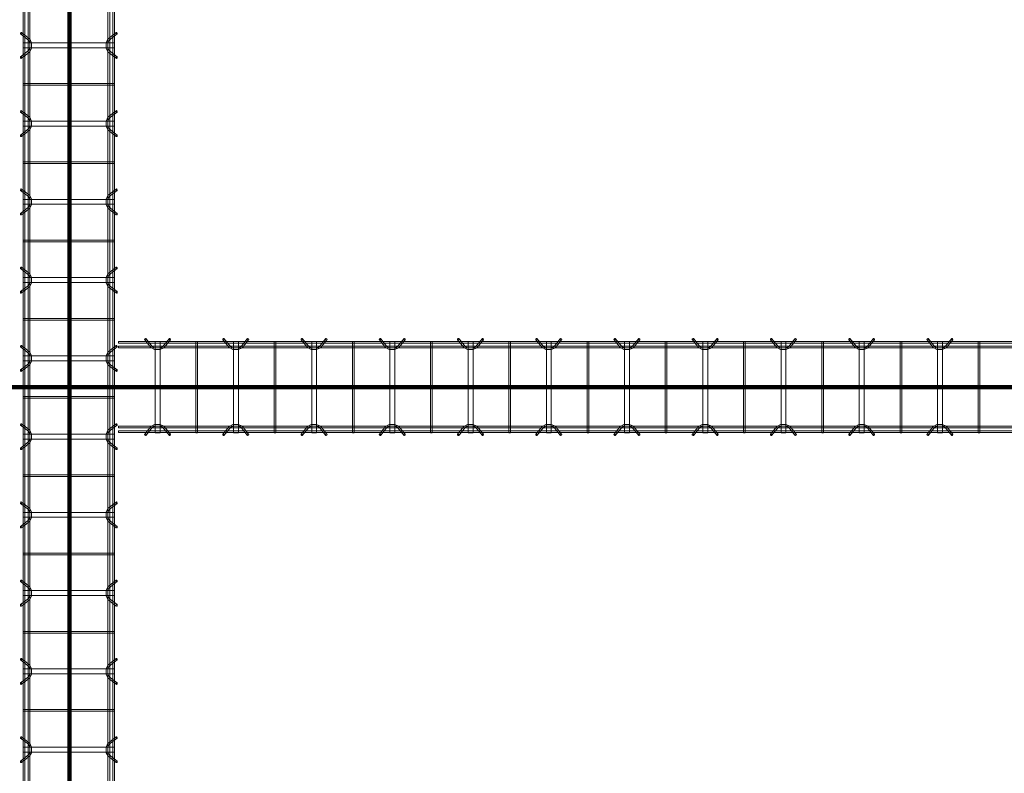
# Model space of a CAD drawing. Header units: inches. Extents: x -4136 to 1945, y -6639 to 12387.
# Tile 482 of 656: x -2344 to -2193, y 11068 to 11183. Entities that reach past the tile are written whole.
import ezdxf

# ---------------------------------------------------------------- set-up
doc = ezdxf.new("R2010")
doc.units = ezdxf.units.IN
doc.header["$MEASUREMENT"] = 0
doc.layers.add('A-GENM', color=7, linetype='Continuous', lineweight=9)
doc.layers.add('S-BEAM', color=7, linetype='Continuous', lineweight=9)

# ---------------------------------------------------------------- blocks, each defined once
blk = doc.blocks.new('Dowel bar assembly - Dowel bar assembly-669756-SLAB ON GROUND JOINTS')
at = {"layer": 'S-BEAM', "color": 253, "true_color": 0xaaaaaa}
for p, q in [((2175, 1.98), (0, 1.98)), ((0, 1.72), (2175, 1.72)), ((1168.02, 2.23), (1168.97, 1.03)), ((1169.18, 1.19), (1168.23, 2.39)), ((1169.62, 1.99), (1169.62, -12.01)), ((1170.38, 1.99), (1169.62, 1.99)), ((1169.62, 1.99), (1170.38, 1.99)), ((1170.38, -12.01), (1170.38, 1.99)), ((1171.76, 2.39), (1170.81, 1.19)), ((1171.01, 1.03), (1171.96, 2.23)), ((1175.87, 1.99), (1175.87, -12.01)), ((1176.13, 1.99), (1175.87, 1.99)), ((1175.87, 1.99), (1176.13, 1.99)), ((1176.13, -12.01), (1176.13, 1.99)), ((1180.02, 2.23), (1180.97, 1.03)), ((1181.18, 1.19), (1180.23, 2.39)), ((1181.62, 1.99), (1181.62, -12.01)), ((1182.38, 1.99), (1181.62, 1.99)), ((1181.62, 1.99), (1182.38, 1.99)), ((1182.38, -12.01), (1182.38, 1.99)), ((1183.76, 2.39), (1182.81, 1.19)), ((1183.01, 1.03), (1183.96, 2.23)), ((1187.87, 1.99), (1187.87, -12.01)), ((1188.13, 1.99), (1187.87, 1.99)), ((1187.87, 1.99), (1188.13, 1.99)), ((1188.13, -12.01), (1188.13, 1.99)), ((1192.02, 2.23), (1192.97, 1.03)), ((1193.18, 1.19), (1192.23, 2.39)), ((1193.62, 1.99), (1193.62, -12.01)), ((1194.38, 1.99), (1193.62, 1.99)), ((1193.62, 1.99), (1194.38, 1.99)), ((1194.38, -12.01), (1194.38, 1.99)), ((1195.76, 2.39), (1194.81, 1.19)), ((1195.01, 1.03), (1195.96, 2.23)), ((1199.87, 1.99), (1199.87, -12.01)), ((1200.13, 1.99), (1199.87, 1.99)), ((1199.87, 1.99), (1200.13, 1.99)), ((1200.13, -12.01), (1200.13, 1.99)), ((1204.02, 2.23), (1204.97, 1.03)), ((1205.18, 1.19), (1204.23, 2.39)), ((1205.62, 1.99), (1205.62, -12.01)), ((1206.38, 1.99), (1205.62, 1.99)), ((1205.62, 1.99), (1206.38, 1.99)), ((1206.38, -12.01), (1206.38, 1.99)), ((1207.76, 2.39), (1206.81, 1.19)), ((1207.01, 1.03), (1207.96, 2.23)), ((1211.87, 1.99), (1211.87, -12.01)), ((1212.13, 1.99), (1211.87, 1.99)), ((1211.87, 1.99), (1212.13, 1.99)), ((1212.13, -12.01), (1212.13, 1.99)), ((1216.02, 2.23), (1216.97, 1.03)), ((1217.18, 1.19), (1216.23, 2.39)), ((1217.62, 1.99), (1217.62, -12.01)), ((1218.38, 1.99), (1217.62, 1.99)), ((1217.62, 1.99), (1218.38, 1.99)), ((1218.38, -12.01), (1218.38, 1.99)), ((1219.76, 2.39), (1218.81, 1.19)), ((1219.01, 1.03), (1219.96, 2.23)), ((1223.87, 1.99), (1223.87, -12.01)), ((1224.13, 1.99), (1223.87, 1.99)), ((1223.87, 1.99), (1224.13, 1.99)), ((1224.13, -12.01), (1224.13, 1.99)), ((1228.02, 2.23), (1228.97, 1.03)), ((1229.18, 1.19), (1228.23, 2.39)), ((1229.62, 1.99), (1229.62, -12.01)), ((1230.38, 1.99), (1229.62, 1.99)), ((1229.62, 1.99), (1230.38, 1.99)), ((1230.38, -12.01), (1230.38, 1.99)), ((1231.76, 2.39), (1230.81, 1.19)), ((1231.01, 1.03), (1231.96, 2.23)), ((1235.87, 1.99), (1235.87, -12.01)), ((1236.13, 1.99), (1235.87, 1.99)), ((1235.87, 1.99), (1236.13, 1.99)), ((1236.13, -12.01), (1236.13, 1.99)), ((1240.02, 2.23), (1240.97, 1.03)), ((1241.18, 1.19), (1240.23, 2.39)), ((1241.62, 1.99), (1241.62, -12.01)), ((1242.38, 1.99), (1241.62, 1.99)), ((1241.62, 1.99), (1242.38, 1.99)), ((1242.38, -12.01), (1242.38, 1.99)), ((1243.76, 2.39), (1242.81, 1.19)), ((1243.01, 1.03), (1243.96, 2.23)), ((1247.87, 1.99), (1247.87, -12.01)), ((1248.13, 1.99), (1247.87, 1.99)), ((1247.87, 1.99), (1248.13, 1.99)), ((1248.13, -12.01), (1248.13, 1.99)), ((1252.02, 2.23), (1252.97, 1.03)), ((1253.18, 1.19), (1252.23, 2.39)), ((1253.62, 1.99), (1253.62, -12.01)), ((1254.38, 1.99), (1253.62, 1.99)), ((1253.62, 1.99), (1254.38, 1.99)), ((1254.38, -12.01), (1254.38, 1.99)), ((1255.76, 2.39), (1254.81, 1.19)), ((1255.01, 1.03), (1255.96, 2.23)), ((1259.87, 1.99), (1259.87, -12.01)), ((1260.13, 1.99), (1259.87, 1.99)), ((1259.87, 1.99), (1260.13, 1.99)), ((1260.13, -12.01), (1260.13, 1.99)), ((1264.02, 2.23), (1264.97, 1.03)), ((1265.18, 1.19), (1264.23, 2.39)), ((1265.62, 1.99), (1265.62, -12.01)), ((1266.38, 1.99), (1265.62, 1.99)), ((1265.62, 1.99), (1266.38, 1.99)), ((1266.38, -12.01), (1266.38, 1.99)), ((1267.76, 2.39), (1266.81, 1.19)), ((1267.01, 1.03), (1267.96, 2.23)), ((1271.87, 1.99), (1271.87, -12.01)), ((1272.13, 1.99), (1271.87, 1.99)), ((1271.87, 1.99), (1272.13, 1.99)), ((1272.13, -12.01), (1272.13, 1.99)), ((1276.02, 2.23), (1276.97, 1.03)), ((1277.18, 1.19), (1276.23, 2.39)), ((1277.62, 1.99), (1277.62, -12.01)), ((1278.38, 1.99), (1277.62, 1.99)), ((1277.62, 1.99), (1278.38, 1.99)), ((1278.38, -12.01), (1278.38, 1.99)), ((1279.76, 2.39), (1278.81, 1.19)), ((1279.01, 1.03), (1279.96, 2.23)), ((2175, 1.25), (0, 1.25)), ((0, 0.99), (2175, 0.99)), ((2175, -11.01), (0, -11.01)), ((0, -11.27), (2175, -11.27)), ((2175, -11.74), (0, -11.74)), ((0, -12), (2175, -12)), ((1168.97, -11.05), (1168.02, -12.25)), ((1168.23, -12.41), (1169.18, -11.21)), ((1170.38, -12.01), (1169.62, -12.01)), ((1169.62, -12.01), (1170.38, -12.01)), ((1170.81, -11.21), (1171.76, -12.41)), ((1171.96, -12.25), (1171.01, -11.05)), ((1176.13, -12.01), (1175.87, -12.01)), ((1175.87, -12.01), (1176.13, -12.01)), ((1180.97, -11.05), (1180.02, -12.25)), ((1180.23, -12.41), (1181.18, -11.21)), ((1182.38, -12.01), (1181.62, -12.01)), ((1181.62, -12.01), (1182.38, -12.01)), ((1182.81, -11.21), (1183.76, -12.41)), ((1183.96, -12.25), (1183.01, -11.05)), ((1188.13, -12.01), (1187.87, -12.01)), ((1187.87, -12.01), (1188.13, -12.01)), ((1192.97, -11.05), (1192.02, -12.25)), ((1192.23, -12.41), (1193.18, -11.21)), ((1194.38, -12.01), (1193.62, -12.01)), ((1193.62, -12.01), (1194.38, -12.01)), ((1194.81, -11.21), (1195.76, -12.41)), ((1195.96, -12.25), (1195.01, -11.05)), ((1200.13, -12.01), (1199.87, -12.01)), ((1199.87, -12.01), (1200.13, -12.01)), ((1204.97, -11.05), (1204.02, -12.25)), ((1204.23, -12.41), (1205.18, -11.21)), ((1206.38, -12.01), (1205.62, -12.01)), ((1205.62, -12.01), (1206.38, -12.01)), ((1206.81, -11.21), (1207.76, -12.41)), ((1207.96, -12.25), (1207.01, -11.05)), ((1212.13, -12.01), (1211.87, -12.01)), ((1211.87, -12.01), (1212.13, -12.01)), ((1216.97, -11.05), (1216.02, -12.25)), ((1216.23, -12.41), (1217.18, -11.21)), ((1218.38, -12.01), (1217.62, -12.01)), ((1217.62, -12.01), (1218.38, -12.01)), ((1218.81, -11.21), (1219.76, -12.41)), ((1219.96, -12.25), (1219.01, -11.05)), ((1224.13, -12.01), (1223.87, -12.01)), ((1223.87, -12.01), (1224.13, -12.01)), ((1228.97, -11.05), (1228.02, -12.25)), ((1228.23, -12.41), (1229.18, -11.21)), ((1230.38, -12.01), (1229.62, -12.01)), ((1229.62, -12.01), (1230.38, -12.01)), ((1230.81, -11.21), (1231.76, -12.41)), ((1231.96, -12.25), (1231.01, -11.05)), ((1236.13, -12.01), (1235.87, -12.01)), ((1235.87, -12.01), (1236.13, -12.01)), ((1240.97, -11.05), (1240.02, -12.25)), ((1240.23, -12.41), (1241.18, -11.21)), ((1242.38, -12.01), (1241.62, -12.01)), ((1241.62, -12.01), (1242.38, -12.01)), ((1242.81, -11.21), (1243.76, -12.41)), ((1243.96, -12.25), (1243.01, -11.05)), ((1248.13, -12.01), (1247.87, -12.01)), ((1247.87, -12.01), (1248.13, -12.01)), ((1252.97, -11.05), (1252.02, -12.25)), ((1252.23, -12.41), (1253.18, -11.21)), ((1254.38, -12.01), (1253.62, -12.01)), ((1253.62, -12.01), (1254.38, -12.01)), ((1254.81, -11.21), (1255.76, -12.41)), ((1255.96, -12.25), (1255.01, -11.05)), ((1260.13, -12.01), (1259.87, -12.01)), ((1259.87, -12.01), (1260.13, -12.01)), ((1264.97, -11.05), (1264.02, -12.25)), ((1264.23, -12.41), (1265.18, -11.21)), ((1266.38, -12.01), (1265.62, -12.01)), ((1265.62, -12.01), (1266.38, -12.01)), ((1266.81, -11.21), (1267.76, -12.41)), ((1267.96, -12.25), (1267.01, -11.05)), ((1272.13, -12.01), (1271.87, -12.01)), ((1271.87, -12.01), (1272.13, -12.01)), ((1276.97, -11.05), (1276.02, -12.25)), ((1276.23, -12.41), (1277.18, -11.21)), ((1278.38, -12.01), (1277.62, -12.01)), ((1277.62, -12.01), (1278.38, -12.01)), ((1278.81, -11.21), (1279.76, -12.41)), ((1279.96, -12.25), (1279.01, -11.05))]:
    blk.add_line(p, q, dxfattribs=at)
at = {"layer": 'S-BEAM', "color": 253, "true_color": 0xaaaaaa, "flags": 128}
for points in [[(1168.97, 1.03), (1169.53, 0.73), (1170.39, 0.72), (1170.97, 0.99), (1171.01, 1.03)], [(1169.18, 1.19), (1169.62, 0.97), (1170.38, 0.98), (1170.81, 1.19)], [(1180.97, 1.03), (1181.53, 0.73), (1182.39, 0.72), (1182.97, 0.99), (1183.01, 1.03)], [(1181.18, 1.19), (1181.62, 0.97), (1182.38, 0.98), (1182.81, 1.19)], [(1192.97, 1.03), (1193.53, 0.73), (1194.39, 0.72), (1194.97, 0.99), (1195.01, 1.03)], [(1193.18, 1.19), (1193.62, 0.97), (1194.38, 0.98), (1194.81, 1.19)], [(1204.97, 1.03), (1205.53, 0.73), (1206.39, 0.72), (1206.97, 0.99), (1207.01, 1.03)], [(1205.18, 1.19), (1205.62, 0.97), (1206.38, 0.98), (1206.81, 1.19)], [(1216.97, 1.03), (1217.53, 0.73), (1218.39, 0.72), (1218.97, 0.99), (1219.01, 1.03)], [(1217.18, 1.19), (1217.62, 0.97), (1218.38, 0.98), (1218.81, 1.19)], [(1228.97, 1.03), (1229.53, 0.73), (1230.39, 0.72), (1230.97, 0.99), (1231.01, 1.03)], [(1229.18, 1.19), (1229.62, 0.97), (1230.38, 0.98), (1230.81, 1.19)], [(1240.97, 1.03), (1241.53, 0.73), (1242.39, 0.72), (1242.97, 0.99), (1243.01, 1.03)], [(1241.18, 1.19), (1241.62, 0.97), (1242.38, 0.98), (1242.81, 1.19)], [(1252.97, 1.03), (1253.53, 0.73), (1254.39, 0.72), (1254.97, 0.99), (1255.01, 1.03)], [(1253.18, 1.19), (1253.62, 0.97), (1254.38, 0.98), (1254.81, 1.19)], [(1264.97, 1.03), (1265.53, 0.73), (1266.39, 0.72), (1266.97, 0.99), (1267.01, 1.03)], [(1265.18, 1.19), (1265.62, 0.97), (1266.38, 0.98), (1266.81, 1.19)], [(1276.97, 1.03), (1277.53, 0.73), (1278.39, 0.72), (1278.97, 0.99), (1279.01, 1.03)], [(1277.18, 1.19), (1277.62, 0.97), (1278.38, 0.98), (1278.81, 1.19)], [(1168.97, -11.05), (1169.53, -10.75), (1170.39, -10.74), (1170.97, -11.01), (1171.01, -11.05)], [(1169.18, -11.21), (1169.62, -10.99), (1170.38, -11), (1170.81, -11.21)], [(1180.97, -11.05), (1181.53, -10.75), (1182.39, -10.74), (1182.97, -11.01), (1183.01, -11.05)], [(1181.18, -11.21), (1181.62, -10.99), (1182.38, -11), (1182.81, -11.21)], [(1192.97, -11.05), (1193.53, -10.75), (1194.39, -10.74), (1194.97, -11.01), (1195.01, -11.05)], [(1193.18, -11.21), (1193.62, -10.99), (1194.38, -11), (1194.81, -11.21)], [(1204.97, -11.05), (1205.53, -10.75), (1206.39, -10.74), (1206.97, -11.01), (1207.01, -11.05)], [(1205.18, -11.21), (1205.62, -10.99), (1206.38, -11), (1206.81, -11.21)], [(1216.97, -11.05), (1217.53, -10.75), (1218.39, -10.74), (1218.97, -11.01), (1219.01, -11.05)], [(1217.18, -11.21), (1217.62, -10.99), (1218.38, -11), (1218.81, -11.21)], [(1228.97, -11.05), (1229.53, -10.75), (1230.39, -10.74), (1230.97, -11.01), (1231.01, -11.05)], [(1229.18, -11.21), (1229.62, -10.99), (1230.38, -11), (1230.81, -11.21)], [(1240.97, -11.05), (1241.53, -10.75), (1242.39, -10.74), (1242.97, -11.01), (1243.01, -11.05)], [(1241.18, -11.21), (1241.62, -10.99), (1242.38, -11), (1242.81, -11.21)], [(1252.97, -11.05), (1253.53, -10.75), (1254.39, -10.74), (1254.97, -11.01), (1255.01, -11.05)], [(1253.18, -11.21), (1253.62, -10.99), (1254.38, -11), (1254.81, -11.21)], [(1264.97, -11.05), (1265.53, -10.75), (1266.39, -10.74), (1266.97, -11.01), (1267.01, -11.05)], [(1265.18, -11.21), (1265.62, -10.99), (1266.38, -11), (1266.81, -11.21)], [(1276.97, -11.05), (1277.53, -10.75), (1278.39, -10.74), (1278.97, -11.01), (1279.01, -11.05)], [(1277.18, -11.21), (1277.62, -10.99), (1278.38, -11), (1278.81, -11.21)]]:
    blk.add_lwpolyline(points, dxfattribs=at)
at = {"layer": 'S-BEAM', "color": 253, "true_color": 0xaaaaaa}
for centre, major_axis, start_param, end_param in [((1168.12, 2.31), (0.101, 0.08), 5.709265, 8.850858), ((1168.12, 2.31), (0.101, 0.08), 2.567673, 5.709265), ((1171.86, 2.31), (-0.101, 0.08), 3.715513, 6.857105), ((1171.86, 2.31), (-0.101, 0.08), 0.57392, 3.715513), ((1180.12, 2.31), (0.101, 0.08), 5.709265, 8.850858), ((1180.12, 2.31), (0.101, 0.08), 2.567673, 5.709265), ((1183.86, 2.31), (-0.101, 0.08), 3.715513, 6.857105), ((1183.86, 2.31), (-0.101, 0.08), 0.57392, 3.715513), ((1192.12, 2.31), (0.101, 0.08), 5.709265, 8.850858), ((1192.12, 2.31), (0.101, 0.08), 2.567673, 5.709265), ((1195.86, 2.31), (-0.101, 0.08), 3.715513, 6.857105), ((1195.86, 2.31), (-0.101, 0.08), 0.57392, 3.715513), ((1204.12, 2.31), (0.101, 0.08), 5.709265, 8.850858), ((1204.12, 2.31), (0.101, 0.08), 2.567673, 5.709265), ((1207.86, 2.31), (-0.101, 0.08), 3.715513, 6.857105), ((1207.86, 2.31), (-0.101, 0.08), 0.57392, 3.715513), ((1216.12, 2.31), (0.101, 0.08), 5.709265, 8.850858), ((1216.12, 2.31), (0.101, 0.08), 2.567673, 5.709265), ((1219.86, 2.31), (-0.101, 0.08), 3.715513, 6.857105), ((1219.86, 2.31), (-0.101, 0.08), 0.57392, 3.715513), ((1228.12, 2.31), (0.101, 0.08), 5.709265, 8.850858), ((1228.12, 2.31), (0.101, 0.08), 2.567673, 5.709265), ((1231.86, 2.31), (-0.101, 0.08), 3.715513, 6.857105), ((1231.86, 2.31), (-0.101, 0.08), 0.57392, 3.715513), ((1240.12, 2.31), (0.101, 0.08), 5.709265, 8.850858), ((1240.12, 2.31), (0.101, 0.08), 2.567673, 5.709265), ((1243.86, 2.31), (-0.101, 0.08), 3.715513, 6.857105), ((1243.86, 2.31), (-0.101, 0.08), 0.57392, 3.715513), ((1252.12, 2.31), (0.101, 0.08), 5.709265, 8.850858), ((1252.12, 2.31), (0.101, 0.08), 2.567673, 5.709265), ((1255.86, 2.31), (-0.101, 0.08), 3.715513, 6.857105), ((1255.86, 2.31), (-0.101, 0.08), 0.57392, 3.715513), ((1264.12, 2.31), (0.101, 0.08), 5.709265, 8.850858), ((1264.12, 2.31), (0.101, 0.08), 2.567673, 5.709265), ((1267.86, 2.31), (-0.101, 0.08), 3.715513, 6.857105), ((1267.86, 2.31), (-0.101, 0.08), 0.57392, 3.715513), ((1276.12, 2.31), (0.101, 0.08), 5.709265, 8.850858), ((1276.12, 2.31), (0.101, 0.08), 2.567673, 5.709265), ((1279.86, 2.31), (-0.101, 0.08), 3.715513, 6.857105), ((1279.86, 2.31), (-0.101, 0.08), 0.57392, 3.715513), ((1168.12, -12.33), (-0.101, 0.08), 3.715513, 6.857105), ((1168.12, -12.33), (-0.101, 0.08), 0.57392, 3.715513), ((1171.86, -12.33), (0.101, 0.08), 5.709265, 8.850858), ((1171.86, -12.33), (0.101, 0.08), 2.567673, 5.709265), ((1180.12, -12.33), (-0.101, 0.08), 3.715513, 6.857105), ((1180.12, -12.33), (-0.101, 0.08), 0.57392, 3.715513), ((1183.86, -12.33), (0.101, 0.08), 5.709265, 8.850858), ((1183.86, -12.33), (0.101, 0.08), 2.567673, 5.709265), ((1192.12, -12.33), (-0.101, 0.08), 3.715513, 6.857105), ((1192.12, -12.33), (-0.101, 0.08), 0.57392, 3.715513), ((1195.86, -12.33), (0.101, 0.08), 5.709265, 8.850858), ((1195.86, -12.33), (0.101, 0.08), 2.567673, 5.709265), ((1204.12, -12.33), (-0.101, 0.08), 3.715513, 6.857105), ((1204.12, -12.33), (-0.101, 0.08), 0.57392, 3.715513), ((1207.86, -12.33), (0.101, 0.08), 5.709265, 8.850858), ((1207.86, -12.33), (0.101, 0.08), 2.567673, 5.709265), ((1216.12, -12.33), (-0.101, 0.08), 3.715513, 6.857105), ((1216.12, -12.33), (-0.101, 0.08), 0.57392, 3.715513), ((1219.86, -12.33), (0.101, 0.08), 5.709265, 8.850858), ((1219.86, -12.33), (0.101, 0.08), 2.567673, 5.709265), ((1228.12, -12.33), (-0.101, 0.08), 3.715513, 6.857105), ((1228.12, -12.33), (-0.101, 0.08), 0.57392, 3.715513), ((1231.86, -12.33), (0.101, 0.08), 5.709265, 8.850858), ((1231.86, -12.33), (0.101, 0.08), 2.567673, 5.709265), ((1240.12, -12.33), (-0.101, 0.08), 3.715513, 6.857105), ((1240.12, -12.33), (-0.101, 0.08), 0.57392, 3.715513), ((1243.86, -12.33), (0.101, 0.08), 5.709265, 8.850858), ((1243.86, -12.33), (0.101, 0.08), 2.567673, 5.709265), ((1252.12, -12.33), (-0.101, 0.08), 3.715513, 6.857105), ((1252.12, -12.33), (-0.101, 0.08), 0.57392, 3.715513), ((1255.86, -12.33), (0.101, 0.08), 5.709265, 8.850858), ((1255.86, -12.33), (0.101, 0.08), 2.567673, 5.709265), ((1264.12, -12.33), (-0.101, 0.08), 3.715513, 6.857105), ((1264.12, -12.33), (-0.101, 0.08), 0.57392, 3.715513), ((1267.86, -12.33), (0.101, 0.08), 5.709265, 8.850858), ((1267.86, -12.33), (0.101, 0.08), 2.567673, 5.709265), ((1276.12, -12.33), (-0.101, 0.08), 3.715513, 6.857105), ((1276.12, -12.33), (-0.101, 0.08), 0.57392, 3.715513), ((1279.86, -12.33), (0.101, 0.08), 5.709265, 8.850858), ((1279.86, -12.33), (0.101, 0.08), 2.567673, 5.709265)]:
    blk.add_ellipse(centre, major_axis=major_axis, ratio=0.816528, start_param=start_param, end_param=end_param, dxfattribs=at)
blk = doc.blocks.new('Dowel bar assembly - Dowel bar assembly-674678-SLAB ON GROUND JOINTS')
at = {"layer": 'S-BEAM', "color": 253, "true_color": 0xaaaaaa}
for p, q in [((148.73, 1.98), (0, 1.98)), ((0, 1.98), (0, 1.72)), ((0, 1.72), (0, 1.98)), ((0, 1.72), (148.73, 1.72)), ((4.02, 2.23), (4.97, 1.03)), ((5.18, 1.19), (4.23, 2.39)), ((5.63, 1.99), (5.63, -12.01)), ((6.38, 1.99), (5.63, 1.99)), ((5.63, 1.99), (6.38, 1.99)), ((6.38, -12.01), (6.38, 1.99)), ((7.76, 2.39), (6.81, 1.19)), ((7.01, 1.03), (7.96, 2.23)), ((11.87, 1.99), (11.87, -12.01)), ((12.13, 1.99), (11.87, 1.99)), ((11.87, 1.99), (12.13, 1.99)), ((12.13, -12.01), (12.13, 1.99)), ((16.02, 2.23), (16.97, 1.03)), ((17.18, 1.19), (16.23, 2.39)), ((17.63, 1.99), (17.63, -12.01)), ((18.38, 1.99), (17.63, 1.99)), ((17.63, 1.99), (18.38, 1.99)), ((18.38, -12.01), (18.38, 1.99)), ((19.76, 2.39), (18.81, 1.19)), ((19.01, 1.03), (19.96, 2.23)), ((23.87, 1.99), (23.87, -12.01)), ((24.13, 1.99), (23.87, 1.99)), ((23.87, 1.99), (24.13, 1.99)), ((24.13, -12.01), (24.13, 1.99)), ((28.02, 2.23), (28.97, 1.03)), ((29.18, 1.19), (28.23, 2.39)), ((29.63, 1.99), (29.63, -12.01)), ((30.38, 1.99), (29.63, 1.99)), ((29.63, 1.99), (30.38, 1.99)), ((30.38, -12.01), (30.38, 1.99)), ((31.76, 2.39), (30.81, 1.19)), ((31.01, 1.03), (31.96, 2.23)), ((35.87, 1.99), (35.87, -12.01)), ((36.13, 1.99), (35.87, 1.99)), ((35.87, 1.99), (36.13, 1.99)), ((36.13, -12.01), (36.13, 1.99)), ((40.02, 2.23), (40.97, 1.03)), ((41.18, 1.19), (40.23, 2.39)), ((41.63, 1.99), (41.63, -12.01)), ((42.38, 1.99), (41.63, 1.99)), ((41.63, 1.99), (42.38, 1.99)), ((42.38, -12.01), (42.38, 1.99)), ((43.76, 2.39), (42.81, 1.19)), ((43.01, 1.03), (43.96, 2.23)), ((47.87, 1.99), (47.87, -12.01)), ((48.13, 1.99), (47.87, 1.99)), ((47.87, 1.99), (48.13, 1.99)), ((48.13, -12.01), (48.13, 1.99)), ((52.02, 2.23), (52.97, 1.03)), ((53.18, 1.19), (52.23, 2.39)), ((53.63, 1.99), (53.63, -12.01)), ((54.38, 1.99), (53.63, 1.99)), ((53.63, 1.99), (54.38, 1.99)), ((54.38, -12.01), (54.38, 1.99)), ((55.76, 2.39), (54.81, 1.19)), ((55.01, 1.03), (55.96, 2.23)), ((59.87, 1.99), (59.87, -12.01)), ((60.13, 1.99), (59.87, 1.99)), ((59.87, 1.99), (60.13, 1.99)), ((60.13, -12.01), (60.13, 1.99)), ((64.02, 2.23), (64.97, 1.03)), ((65.18, 1.19), (64.23, 2.39)), ((65.63, 1.99), (65.63, -12.01)), ((66.38, 1.99), (65.63, 1.99)), ((65.63, 1.99), (66.38, 1.99)), ((66.38, -12.01), (66.38, 1.99)), ((67.76, 2.39), (66.81, 1.19)), ((67.01, 1.03), (67.96, 2.23)), ((71.87, 1.99), (71.87, -12.01)), ((72.13, 1.99), (71.87, 1.99)), ((71.87, 1.99), (72.13, 1.99)), ((72.13, -12.01), (72.13, 1.99)), ((76.02, 2.23), (76.97, 1.03)), ((77.18, 1.19), (76.23, 2.39)), ((77.63, 1.99), (77.63, -12.01)), ((78.38, 1.99), (77.63, 1.99)), ((77.63, 1.99), (78.38, 1.99)), ((78.38, -12.01), (78.38, 1.99)), ((79.76, 2.39), (78.81, 1.19)), ((79.01, 1.03), (79.96, 2.23)), ((83.87, 1.99), (83.87, -12.01)), ((84.13, 1.99), (83.87, 1.99)), ((83.87, 1.99), (84.13, 1.99)), ((84.13, -12.01), (84.13, 1.99)), ((88.02, 2.23), (88.97, 1.03)), ((89.18, 1.19), (88.23, 2.39)), ((89.63, 1.99), (89.63, -12.01)), ((90.38, 1.99), (89.63, 1.99)), ((89.63, 1.99), (90.38, 1.99)), ((90.38, -12.01), (90.38, 1.99)), ((91.76, 2.39), (90.81, 1.19)), ((91.01, 1.03), (91.96, 2.23)), ((95.87, 1.99), (95.87, -12.01)), ((96.13, 1.99), (95.87, 1.99)), ((95.87, 1.99), (96.13, 1.99)), ((96.13, -12.01), (96.13, 1.99)), ((100.02, 2.23), (100.97, 1.03)), ((101.18, 1.19), (100.23, 2.39)), ((101.63, 1.99), (101.63, -12.01)), ((102.38, 1.99), (101.63, 1.99)), ((101.63, 1.99), (102.38, 1.99)), ((102.38, -12.01), (102.38, 1.99)), ((103.76, 2.39), (102.81, 1.19)), ((103.01, 1.03), (103.96, 2.23)), ((107.87, 1.99), (107.87, -12.01)), ((108.13, 1.99), (107.87, 1.99)), ((107.87, 1.99), (108.13, 1.99)), ((108.13, -12.01), (108.13, 1.99)), ((112.02, 2.23), (112.97, 1.03)), ((113.18, 1.19), (112.23, 2.39)), ((113.63, 1.99), (113.63, -12.01)), ((114.38, 1.99), (113.63, 1.99)), ((113.63, 1.99), (114.38, 1.99)), ((114.38, -12.01), (114.38, 1.99)), ((115.76, 2.39), (114.81, 1.19)), ((115.01, 1.03), (115.96, 2.23)), ((119.87, 1.99), (119.87, -12.01)), ((120.13, 1.99), (119.87, 1.99)), ((119.87, 1.99), (120.13, 1.99)), ((120.13, -12.01), (120.13, 1.99)), ((124.02, 2.23), (124.97, 1.03)), ((125.18, 1.19), (124.23, 2.39)), ((125.63, 1.99), (125.63, -12.01)), ((126.38, 1.99), (125.63, 1.99)), ((125.63, 1.99), (126.38, 1.99)), ((126.38, -12.01), (126.38, 1.99)), ((127.76, 2.39), (126.81, 1.19)), ((127.01, 1.03), (127.96, 2.23)), ((131.87, 1.99), (131.87, -12.01)), ((132.13, 1.99), (131.87, 1.99)), ((131.87, 1.99), (132.13, 1.99)), ((132.13, -12.01), (132.13, 1.99)), ((140.75, 2.23), (141.7, 1.03)), ((141.9, 1.19), (140.95, 2.39)), ((142.35, 1.99), (142.35, -12.01)), ((143.1, 1.99), (142.35, 1.99)), ((142.35, 1.99), (143.1, 1.99)), ((143.1, -12.01), (143.1, 1.99)), ((144.49, 2.39), (143.54, 1.19)), ((143.74, 1.03), (144.69, 2.23)), ((148.73, 1.98), (148.73, 1.72)), ((148.73, 1.72), (148.73, 1.98)), ((148.73, 1.25), (0, 1.25)), ((0, 0.99), (0, 1.25)), ((0, 1.25), (0, 0.99)), ((0, 0.99), (148.73, 0.99)), ((148.73, 0.99), (148.73, 1.25)), ((148.73, 1.25), (148.73, 0.99)), ((148.73, -11.01), (0, -11.01)), ((0, -11.27), (0, -11.01)), ((0, -11.01), (0, -11.27)), ((0, -11.27), (148.73, -11.27)), ((148.73, -11.74), (0, -11.74)), ((0, -12), (0, -11.74)), ((0, -11.74), (0, -12)), ((0, -12), (148.73, -12)), ((4.97, -11.05), (4.02, -12.25)), ((4.23, -12.41), (5.18, -11.21)), ((6.38, -12.01), (5.63, -12.01)), ((5.63, -12.01), (6.38, -12.01)), ((6.81, -11.21), (7.76, -12.41)), ((7.96, -12.25), (7.01, -11.05)), ((12.13, -12.01), (11.87, -12.01)), ((11.87, -12.01), (12.13, -12.01)), ((16.97, -11.05), (16.02, -12.25)), ((16.23, -12.41), (17.18, -11.21)), ((18.38, -12.01), (17.63, -12.01)), ((17.63, -12.01), (18.38, -12.01)), ((18.81, -11.21), (19.76, -12.41)), ((19.96, -12.25), (19.01, -11.05)), ((24.13, -12.01), (23.87, -12.01)), ((23.87, -12.01), (24.13, -12.01)), ((28.97, -11.05), (28.02, -12.25)), ((28.23, -12.41), (29.18, -11.21)), ((30.38, -12.01), (29.63, -12.01)), ((29.63, -12.01), (30.38, -12.01)), ((30.81, -11.21), (31.76, -12.41)), ((31.96, -12.25), (31.01, -11.05)), ((36.13, -12.01), (35.87, -12.01)), ((35.87, -12.01), (36.13, -12.01)), ((40.97, -11.05), (40.02, -12.25)), ((40.23, -12.41), (41.18, -11.21)), ((42.38, -12.01), (41.63, -12.01)), ((41.63, -12.01), (42.38, -12.01)), ((42.81, -11.21), (43.76, -12.41)), ((43.96, -12.25), (43.01, -11.05)), ((48.13, -12.01), (47.87, -12.01)), ((47.87, -12.01), (48.13, -12.01)), ((52.97, -11.05), (52.02, -12.25)), ((52.23, -12.41), (53.18, -11.21)), ((54.38, -12.01), (53.63, -12.01)), ((53.63, -12.01), (54.38, -12.01)), ((54.81, -11.21), (55.76, -12.41)), ((55.96, -12.25), (55.01, -11.05)), ((60.13, -12.01), (59.87, -12.01)), ((59.87, -12.01), (60.13, -12.01)), ((64.97, -11.05), (64.02, -12.25)), ((64.23, -12.41), (65.18, -11.21)), ((66.38, -12.01), (65.63, -12.01)), ((65.63, -12.01), (66.38, -12.01)), ((66.81, -11.21), (67.76, -12.41)), ((67.96, -12.25), (67.01, -11.05)), ((72.13, -12.01), (71.87, -12.01)), ((71.87, -12.01), (72.13, -12.01)), ((76.97, -11.05), (76.02, -12.25)), ((76.23, -12.41), (77.18, -11.21)), ((78.38, -12.01), (77.63, -12.01)), ((77.63, -12.01), (78.38, -12.01)), ((78.81, -11.21), (79.76, -12.41)), ((79.96, -12.25), (79.01, -11.05)), ((84.13, -12.01), (83.87, -12.01)), ((83.87, -12.01), (84.13, -12.01)), ((88.97, -11.05), (88.02, -12.25)), ((88.23, -12.41), (89.18, -11.21)), ((90.38, -12.01), (89.63, -12.01)), ((89.63, -12.01), (90.38, -12.01)), ((90.81, -11.21), (91.76, -12.41)), ((91.96, -12.25), (91.01, -11.05)), ((96.13, -12.01), (95.87, -12.01)), ((95.87, -12.01), (96.13, -12.01)), ((100.97, -11.05), (100.02, -12.25)), ((100.23, -12.41), (101.18, -11.21)), ((102.38, -12.01), (101.63, -12.01)), ((101.63, -12.01), (102.38, -12.01)), ((102.81, -11.21), (103.76, -12.41)), ((103.96, -12.25), (103.01, -11.05)), ((108.13, -12.01), (107.87, -12.01)), ((107.87, -12.01), (108.13, -12.01)), ((112.97, -11.05), (112.02, -12.25)), ((112.23, -12.41), (113.18, -11.21)), ((114.38, -12.01), (113.63, -12.01)), ((113.63, -12.01), (114.38, -12.01)), ((114.81, -11.21), (115.76, -12.41)), ((115.96, -12.25), (115.01, -11.05)), ((120.13, -12.01), (119.87, -12.01)), ((119.87, -12.01), (120.13, -12.01)), ((124.97, -11.05), (124.02, -12.25)), ((124.23, -12.41), (125.18, -11.21)), ((126.38, -12.01), (125.63, -12.01)), ((125.63, -12.01), (126.38, -12.01)), ((126.81, -11.21), (127.76, -12.41)), ((127.96, -12.25), (127.01, -11.05)), ((132.13, -12.01), (131.87, -12.01)), ((131.87, -12.01), (132.13, -12.01)), ((141.7, -11.05), (140.75, -12.25)), ((140.95, -12.41), (141.9, -11.21)), ((143.1, -12.01), (142.35, -12.01)), ((142.35, -12.01), (143.1, -12.01)), ((143.54, -11.21), (144.49, -12.41)), ((144.69, -12.25), (143.74, -11.05)), ((148.73, -11.27), (148.73, -11.01)), ((148.73, -11.01), (148.73, -11.27)), ((148.73, -12), (148.73, -11.74)), ((148.73, -11.74), (148.73, -12))]:
    blk.add_line(p, q, dxfattribs=at)
at = {"layer": 'S-BEAM', "color": 253, "true_color": 0xaaaaaa, "flags": 128}
for points in [[(4.97, 1.03), (5.53, 0.73), (6.39, 0.72), (6.97, 0.99), (7.01, 1.03)], [(5.18, 1.19), (5.62, 0.97), (6.38, 0.98), (6.81, 1.19)], [(16.97, 1.03), (17.53, 0.73), (18.39, 0.72), (18.97, 0.99), (19.01, 1.03)], [(17.18, 1.19), (17.62, 0.97), (18.38, 0.98), (18.81, 1.19)], [(28.97, 1.03), (29.53, 0.73), (30.39, 0.72), (30.97, 0.99), (31.01, 1.03)], [(29.18, 1.19), (29.62, 0.97), (30.38, 0.98), (30.81, 1.19)], [(40.97, 1.03), (41.53, 0.73), (42.39, 0.72), (42.97, 0.99), (43.01, 1.03)], [(41.18, 1.19), (41.62, 0.97), (42.38, 0.98), (42.81, 1.19)], [(52.97, 1.03), (53.53, 0.73), (54.39, 0.72), (54.97, 0.99), (55.01, 1.03)], [(53.18, 1.19), (53.62, 0.97), (54.38, 0.98), (54.81, 1.19)], [(64.97, 1.03), (65.53, 0.73), (66.39, 0.72), (66.97, 0.99), (67.01, 1.03)], [(65.18, 1.19), (65.62, 0.97), (66.38, 0.98), (66.81, 1.19)], [(76.97, 1.03), (77.53, 0.73), (78.39, 0.72), (78.97, 0.99), (79.01, 1.03)], [(77.18, 1.19), (77.62, 0.97), (78.38, 0.98), (78.81, 1.19)], [(88.97, 1.03), (89.53, 0.73), (90.39, 0.72), (90.97, 0.99), (91.01, 1.03)], [(89.18, 1.19), (89.62, 0.97), (90.38, 0.98), (90.81, 1.19)], [(100.97, 1.03), (101.53, 0.73), (102.39, 0.72), (102.97, 0.99), (103.01, 1.03)], [(101.18, 1.19), (101.62, 0.97), (102.38, 0.98), (102.81, 1.19)], [(112.97, 1.03), (113.53, 0.73), (114.39, 0.72), (114.97, 0.99), (115.01, 1.03)], [(113.18, 1.19), (113.62, 0.97), (114.38, 0.98), (114.81, 1.19)], [(124.97, 1.03), (125.53, 0.73), (126.39, 0.72), (126.97, 0.99), (127.01, 1.03)], [(125.18, 1.19), (125.62, 0.97), (126.38, 0.98), (126.81, 1.19)], [(141.7, 1.03), (142.25, 0.73), (143.11, 0.72), (143.7, 0.99), (143.74, 1.03)], [(141.9, 1.19), (142.35, 0.97), (143.11, 0.98), (143.54, 1.19)], [(4.97, -11.05), (5.53, -10.75), (6.39, -10.74), (6.97, -11.01), (7.01, -11.05)], [(5.18, -11.21), (5.62, -10.99), (6.38, -11), (6.81, -11.21)], [(16.97, -11.05), (17.53, -10.75), (18.39, -10.74), (18.97, -11.01), (19.01, -11.05)], [(17.18, -11.21), (17.62, -10.99), (18.38, -11), (18.81, -11.21)], [(28.97, -11.05), (29.53, -10.75), (30.39, -10.74), (30.97, -11.01), (31.01, -11.05)], [(29.18, -11.21), (29.62, -10.99), (30.38, -11), (30.81, -11.21)], [(40.97, -11.05), (41.53, -10.75), (42.39, -10.74), (42.97, -11.01), (43.01, -11.05)], [(41.18, -11.21), (41.62, -10.99), (42.38, -11), (42.81, -11.21)], [(52.97, -11.05), (53.53, -10.75), (54.39, -10.74), (54.97, -11.01), (55.01, -11.05)], [(53.18, -11.21), (53.62, -10.99), (54.38, -11), (54.81, -11.21)], [(64.97, -11.05), (65.53, -10.75), (66.39, -10.74), (66.97, -11.01), (67.01, -11.05)], [(65.18, -11.21), (65.62, -10.99), (66.38, -11), (66.81, -11.21)], [(76.97, -11.05), (77.53, -10.75), (78.39, -10.74), (78.97, -11.01), (79.01, -11.05)], [(77.18, -11.21), (77.62, -10.99), (78.38, -11), (78.81, -11.21)], [(88.97, -11.05), (89.53, -10.75), (90.39, -10.74), (90.97, -11.01), (91.01, -11.05)], [(89.18, -11.21), (89.62, -10.99), (90.38, -11), (90.81, -11.21)], [(100.97, -11.05), (101.53, -10.75), (102.39, -10.74), (102.97, -11.01), (103.01, -11.05)], [(101.18, -11.21), (101.62, -10.99), (102.38, -11), (102.81, -11.21)], [(112.97, -11.05), (113.53, -10.75), (114.39, -10.74), (114.97, -11.01), (115.01, -11.05)], [(113.18, -11.21), (113.62, -10.99), (114.38, -11), (114.81, -11.21)], [(124.97, -11.05), (125.53, -10.75), (126.39, -10.74), (126.97, -11.01), (127.01, -11.05)], [(125.18, -11.21), (125.62, -10.99), (126.38, -11), (126.81, -11.21)], [(141.7, -11.05), (142.25, -10.75), (143.11, -10.74), (143.7, -11.01), (143.74, -11.05)], [(141.9, -11.21), (142.35, -10.99), (143.11, -11), (143.54, -11.21)]]:
    blk.add_lwpolyline(points, dxfattribs=at)
at = {"layer": 'S-BEAM', "color": 253, "true_color": 0xaaaaaa}
for centre, major_axis, start_param, end_param in [((4.12, 2.31), (0.101, 0.08), 5.709265, 8.850858), ((4.12, 2.31), (0.101, 0.08), 2.567673, 5.709265), ((7.86, 2.31), (-0.101, 0.08), 3.715513, 6.857105), ((7.86, 2.31), (-0.101, 0.08), 0.57392, 3.715513), ((16.12, 2.31), (0.101, 0.08), 5.709265, 8.850858), ((16.12, 2.31), (0.101, 0.08), 2.567673, 5.709265), ((19.86, 2.31), (-0.101, 0.08), 3.715513, 6.857105), ((19.86, 2.31), (-0.101, 0.08), 0.57392, 3.715513), ((28.12, 2.31), (0.101, 0.08), 5.709265, 8.850858), ((28.12, 2.31), (0.101, 0.08), 2.567673, 5.709265), ((31.86, 2.31), (-0.101, 0.08), 3.715513, 6.857105), ((31.86, 2.31), (-0.101, 0.08), 0.57392, 3.715513), ((40.12, 2.31), (0.101, 0.08), 5.709265, 8.850858), ((40.12, 2.31), (0.101, 0.08), 2.567673, 5.709265), ((43.86, 2.31), (-0.101, 0.08), 3.715513, 6.857105), ((43.86, 2.31), (-0.101, 0.08), 0.57392, 3.715513), ((52.12, 2.31), (0.101, 0.08), 5.709265, 8.850858), ((52.12, 2.31), (0.101, 0.08), 2.567673, 5.709265), ((55.86, 2.31), (-0.101, 0.08), 3.715513, 6.857105), ((55.86, 2.31), (-0.101, 0.08), 0.57392, 3.715513), ((64.12, 2.31), (0.101, 0.08), 5.709265, 8.850858), ((64.12, 2.31), (0.101, 0.08), 2.567673, 5.709265), ((67.86, 2.31), (-0.101, 0.08), 3.715513, 6.857105), ((67.86, 2.31), (-0.101, 0.08), 0.57392, 3.715513), ((76.12, 2.31), (0.101, 0.08), 5.709265, 8.850858), ((76.12, 2.31), (0.101, 0.08), 2.567673, 5.709265), ((79.86, 2.31), (-0.101, 0.08), 3.715513, 6.857105), ((79.86, 2.31), (-0.101, 0.08), 0.57392, 3.715513), ((88.12, 2.31), (0.101, 0.08), 5.709265, 8.850858), ((88.12, 2.31), (0.101, 0.08), 2.567673, 5.709265), ((91.86, 2.31), (-0.101, 0.08), 3.715513, 6.857105), ((91.86, 2.31), (-0.101, 0.08), 0.57392, 3.715513), ((100.12, 2.31), (0.101, 0.08), 5.709265, 8.850858), ((100.12, 2.31), (0.101, 0.08), 2.567673, 5.709265), ((103.86, 2.31), (-0.101, 0.08), 3.715513, 6.857105), ((103.86, 2.31), (-0.101, 0.08), 0.57392, 3.715513), ((112.12, 2.31), (0.101, 0.08), 5.709265, 8.850858), ((112.12, 2.31), (0.101, 0.08), 2.567673, 5.709265), ((115.86, 2.31), (-0.101, 0.08), 3.715513, 6.857105), ((115.86, 2.31), (-0.101, 0.08), 0.57392, 3.715513), ((124.12, 2.31), (0.101, 0.08), 5.709265, 8.850858), ((124.12, 2.31), (0.101, 0.08), 2.567673, 5.709265), ((127.86, 2.31), (-0.101, 0.08), 3.715513, 6.857105), ((127.86, 2.31), (-0.101, 0.08), 0.57392, 3.715513), ((140.85, 2.31), (0.101, 0.08), 5.709265, 8.850858), ((140.85, 2.31), (0.101, 0.08), 2.567673, 5.709265), ((144.59, 2.31), (-0.101, 0.08), 3.715513, 6.857105), ((144.59, 2.31), (-0.101, 0.08), 0.57392, 3.715513), ((4.12, -12.33), (-0.101, 0.08), 3.715513, 6.857105), ((4.12, -12.33), (-0.101, 0.08), 0.57392, 3.715513), ((7.86, -12.33), (0.101, 0.08), 5.709265, 8.850858), ((7.86, -12.33), (0.101, 0.08), 2.567673, 5.709265), ((16.12, -12.33), (-0.101, 0.08), 3.715513, 6.857105), ((16.12, -12.33), (-0.101, 0.08), 0.57392, 3.715513), ((19.86, -12.33), (0.101, 0.08), 5.709265, 8.850858), ((19.86, -12.33), (0.101, 0.08), 2.567673, 5.709265), ((28.12, -12.33), (-0.101, 0.08), 3.715513, 6.857105), ((28.12, -12.33), (-0.101, 0.08), 0.57392, 3.715513), ((31.86, -12.33), (0.101, 0.08), 5.709265, 8.850858), ((31.86, -12.33), (0.101, 0.08), 2.567673, 5.709265), ((40.12, -12.33), (-0.101, 0.08), 3.715513, 6.857105), ((40.12, -12.33), (-0.101, 0.08), 0.57392, 3.715513), ((43.86, -12.33), (0.101, 0.08), 5.709265, 8.850858), ((43.86, -12.33), (0.101, 0.08), 2.567673, 5.709265), ((52.12, -12.33), (-0.101, 0.08), 3.715513, 6.857105), ((52.12, -12.33), (-0.101, 0.08), 0.57392, 3.715513), ((55.86, -12.33), (0.101, 0.08), 5.709265, 8.850858), ((55.86, -12.33), (0.101, 0.08), 2.567673, 5.709265), ((64.12, -12.33), (-0.101, 0.08), 3.715513, 6.857105), ((64.12, -12.33), (-0.101, 0.08), 0.57392, 3.715513), ((67.86, -12.33), (0.101, 0.08), 5.709265, 8.850858), ((67.86, -12.33), (0.101, 0.08), 2.567673, 5.709265), ((76.12, -12.33), (-0.101, 0.08), 3.715513, 6.857105), ((76.12, -12.33), (-0.101, 0.08), 0.57392, 3.715513), ((79.86, -12.33), (0.101, 0.08), 5.709265, 8.850858), ((79.86, -12.33), (0.101, 0.08), 2.567673, 5.709265), ((88.12, -12.33), (-0.101, 0.08), 3.715513, 6.857105), ((88.12, -12.33), (-0.101, 0.08), 0.57392, 3.715513), ((91.86, -12.33), (0.101, 0.08), 5.709265, 8.850858), ((91.86, -12.33), (0.101, 0.08), 2.567673, 5.709265), ((100.12, -12.33), (-0.101, 0.08), 3.715513, 6.857105), ((100.12, -12.33), (-0.101, 0.08), 0.57392, 3.715513), ((103.86, -12.33), (0.101, 0.08), 5.709265, 8.850858), ((103.86, -12.33), (0.101, 0.08), 2.567673, 5.709265), ((112.12, -12.33), (-0.101, 0.08), 3.715513, 6.857105), ((112.12, -12.33), (-0.101, 0.08), 0.57392, 3.715513), ((115.86, -12.33), (0.101, 0.08), 5.709265, 8.850858), ((115.86, -12.33), (0.101, 0.08), 2.567673, 5.709265), ((124.12, -12.33), (-0.101, 0.08), 3.715513, 6.857105), ((124.12, -12.33), (-0.101, 0.08), 0.57392, 3.715513), ((127.86, -12.33), (0.101, 0.08), 5.709265, 8.850858), ((127.86, -12.33), (0.101, 0.08), 2.567673, 5.709265), ((140.85, -12.33), (-0.101, 0.08), 3.715513, 6.857105), ((140.85, -12.33), (-0.101, 0.08), 0.57392, 3.715513), ((144.59, -12.33), (0.101, 0.08), 5.709265, 8.850858), ((144.59, -12.33), (0.101, 0.08), 2.567673, 5.709265)]:
    blk.add_ellipse(centre, major_axis=major_axis, ratio=0.816528, start_param=start_param, end_param=end_param, dxfattribs=at)

msp = doc.modelspace()

# ---------------------------------------------------------------- hatches: boundary and pattern name
at = {"layer": 'A-GENM', "true_color": 0x0000ff}
for points in [[(-2336.65717, 12077.1894), (-2336.65717, 9901.50436), (-2336.65717, 9901.1894), (-2337.08036, 9901.1894), (-2337.08036, 9901.50436), (-2337.08036, 12077.1894)], [(-2337.02059, 9901.1894), (-2337.02059, 9901.50436), (-2337.02059, 12077.1894), (-2336.62689, 12077.1894), (-2336.62689, 9901.50436), (-2336.62689, 9901.1894)], [(-2336.65869, 12077.1894), (-2336.65869, 9901.50436), (-2336.65869, 9901.1894), (-2337.00273, 9901.1894), (-2337.00273, 9901.50436), (-2337.00273, 12077.1894)], [(-2336.57181, 12077.1894), (-2336.57181, 9901.50436), (-2336.57181, 9901.1894), (-2336.99348, 9901.1894), (-2336.99348, 9901.50436), (-2336.99348, 12077.1894)], [(-2336.7803, 12077.1894), (-2336.7803, 9901.50436), (-2336.7803, 9901.1894), (-2336.86718, 9901.1894), (-2336.86718, 9901.50436), (-2336.86718, 12077.1894)], [(-2336.57029, 12077.1894), (-2336.57029, 9901.50436), (-2336.57029, 9901.1894), (-2336.7803, 9901.1894), (-2336.7803, 9901.50436), (-2336.7803, 12077.1894)], [(-3819.32374, 11127.35951), (-3819.00878, 11127.35951), (-1943.6387, 11127.35951), (-1943.32374, 11127.35951), (-1943.13624, 11127.35951), (-1943.13624, 11127.1495), (-1943.32374, 11127.1495), (-1943.6387, 11127.1495), (-3819.00878, 11127.1495), (-3819.32374, 11127.1495)], [(-3819.32374, 11127.35799), (-3819.00878, 11127.35799), (-1943.6387, 11127.35799), (-1943.32374, 11127.35799), (-1943.13624, 11127.35799), (-1943.13624, 11126.93632), (-1943.32374, 11126.93632), (-1943.6387, 11126.93632), (-3819.00878, 11126.93632), (-3819.32374, 11126.93632)], [(-1943.13624, 11126.90921), (-1943.32374, 11126.90921), (-1943.6387, 11126.90921), (-3819.00878, 11126.90921), (-3819.32374, 11126.90921), (-3819.32374, 11127.30291), (-3819.00878, 11127.30291), (-1943.6387, 11127.30291), (-1943.32374, 11127.30291), (-1943.13624, 11127.30291)], [(-3819.32374, 11127.27263), (-3819.00878, 11127.27263), (-1943.6387, 11127.27263), (-1943.32374, 11127.27263), (-1943.13624, 11127.27263), (-1943.13624, 11126.84944), (-1943.32374, 11126.84944), (-1943.6387, 11126.84944), (-3819.00878, 11126.84944), (-3819.32374, 11126.84944)], [(-3819.32374, 11127.27111), (-3819.00878, 11127.27111), (-1943.6387, 11127.27111), (-1943.32374, 11127.27111), (-1943.13624, 11127.27111), (-1943.13624, 11126.92707), (-1943.32374, 11126.92707), (-1943.6387, 11126.92707), (-3819.00878, 11126.92707), (-3819.32374, 11126.92707)], [(-3819.32374, 11127.1495), (-3819.00878, 11127.1495), (-1943.6387, 11127.1495), (-1943.32374, 11127.1495), (-1943.13624, 11127.1495), (-1943.13624, 11127.06262), (-1943.32374, 11127.06262), (-1943.6387, 11127.06262), (-3819.00878, 11127.06262), (-3819.32374, 11127.06262)]]:
    msp.add_hatch(color=5, dxfattribs=at).paths.add_polyline_path(points, flags=0)

# ---------------------------------------------------------------- linework, layer by layer
at = {"layer": 'A-GENM', "color": 5, "true_color": 0x0000ff}
for p, q in [((-2337.08036, 9901.50436), (-2337.08036, 12077.1894)), ((-2337.02059, 12077.1894), (-2337.02059, 9901.50436)), ((-2337.02059, 12077.1894), (-2337.02059, 9901.50436)), ((-2337.00273, 12077.1894), (-2337.00273, 9901.50436)), ((-2336.99348, 9901.50436), (-2336.99348, 12077.1894)), ((-2336.98122, 9901.50436), (-2336.98122, 12077.1894)), ((-2336.98122, 12077.1894), (-2336.98122, 9901.50436)), ((-2336.91585, 9901.50436), (-2336.91585, 12077.1894)), ((-2336.86718, 9901.50436), (-2336.86718, 12077.1894)), ((-2336.7803, 12077.1894), (-2336.7803, 9901.50436)), ((-2336.66626, 9901.50436), (-2336.66626, 12077.1894)), ((-2336.66626, 9901.50436), (-2336.66626, 12077.1894)), ((-2336.65869, 9901.50436), (-2336.65869, 12077.1894)), ((-2336.65717, 9901.50436), (-2336.65717, 12077.1894)), ((-2336.62689, 12077.1894), (-2336.62689, 9901.50436)), ((-2336.62689, 12077.1894), (-2336.62689, 9901.50436)), ((-2336.57181, 9901.50436), (-2336.57181, 12077.1894)), ((-2336.57029, 9901.50436), (-2336.57029, 12077.1894)), ((-1943.6387, 11127.35951), (-3819.00878, 11127.35951)), ((-1943.6387, 11127.35799), (-3819.00878, 11127.35799)), ((-3819.00878, 11127.30291), (-1943.6387, 11127.30291)), ((-3819.00878, 11127.30291), (-1943.6387, 11127.30291)), ((-1943.6387, 11127.27263), (-3819.00878, 11127.27263)), ((-1943.6387, 11127.27111), (-3819.00878, 11127.27111)), ((-1943.6387, 11127.26354), (-3819.00878, 11127.26354)), ((-1943.6387, 11127.26354), (-3819.00878, 11127.26354)), ((-3819.00878, 11127.1495), (-1943.6387, 11127.1495)), ((-1943.6387, 11127.06262), (-3819.00878, 11127.06262)), ((-1943.6387, 11127.01395), (-3819.00878, 11127.01395)), ((-1943.6387, 11126.94858), (-3819.00878, 11126.94858)), ((-3819.00878, 11126.94858), (-1943.6387, 11126.94858)), ((-1943.6387, 11126.93632), (-3819.00878, 11126.93632)), ((-3819.00878, 11126.92707), (-1943.6387, 11126.92707)), ((-3819.00878, 11126.90921), (-1943.6387, 11126.90921)), ((-3819.00878, 11126.90921), (-1943.6387, 11126.90921)), ((-1943.6387, 11126.84944), (-3819.00878, 11126.84944))]:
    msp.add_line(p, q, dxfattribs=at)

# ---------------------------------------------------------------- block references
at = {"layer": 'S-BEAM', "color": 253, "true_color": 0xaaaaaa, "rotation": 89.99999999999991}
msp.add_blockref('Dowel bar assembly - Dowel bar assembly-669756-SLAB ON GROUND JOINTS', (-2341.93092, 9901.50636), dxfattribs=at)
at = {"layer": 'S-BEAM', "color": 253, "true_color": 0xaaaaaa}
msp.add_blockref('Dowel bar assembly - Dowel bar assembly-674678-SLAB ON GROUND JOINTS', (-2329.30578, 11132.11625), dxfattribs=at)

doc.saveas('drawing.dxf')
